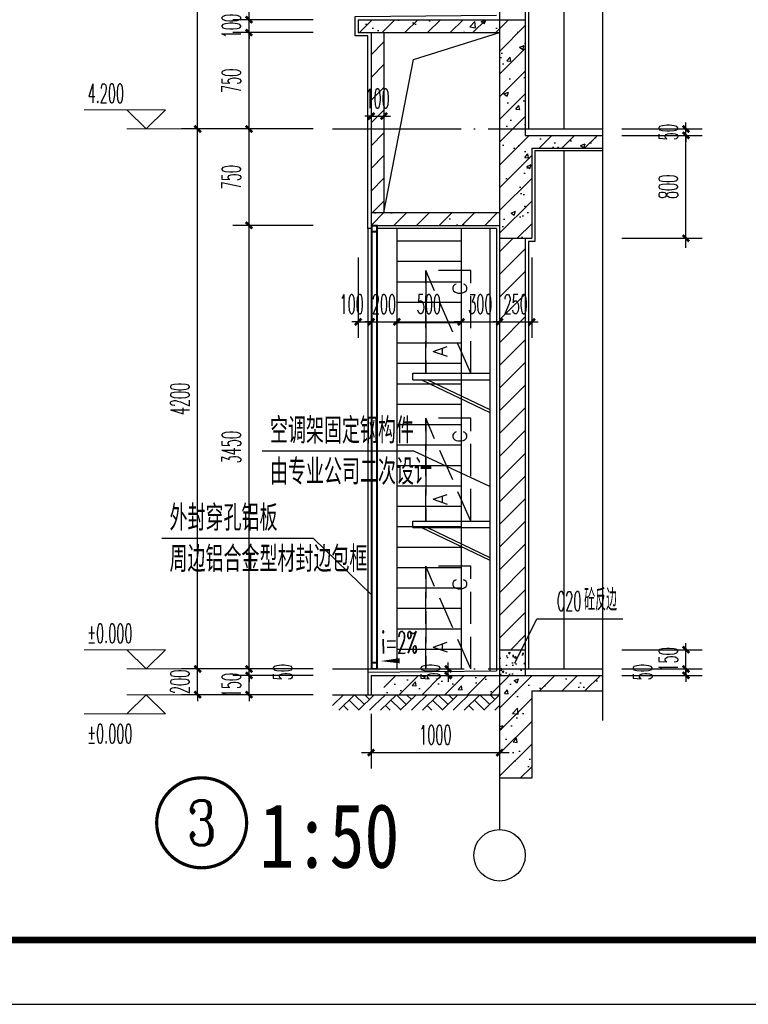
# Model space of a CAD drawing. Extents: x 1779708 to 7299578, y -1121471 to 88434.
# Tile 905 of 1056: x 6951991 to 6957661, y -973850 to -966192. Entities that reach past the tile are written whole.
import ezdxf
from ezdxf.enums import TextEntityAlignment as Align

# ---------------------------------------------------------------- set-up
doc = ezdxf.new("R2010")
doc.units = 0
doc.header["$LTSCALE"] = 1000
doc.header["$MEASUREMENT"] = 0
doc.linetypes.add('DASH', pattern=[0.35, 0.25, -0.1])
doc.linetypes.add('DOTE', pattern=[2.42, 2, -0.2, 0.02, -0.2])
doc.layers.get('0').update_dxf_attribs({"linetype": 'CONTINUOUS'})
doc.layers.get('Defpoints').update_dxf_attribs({"linetype": 'CONTINUOUS'})
for name, color, linetype in [('AXIS', 3, 'CONTINUOUS'), ('AXIS_TEXT', 7, 'CONTINUOUS'), ('DIM_IDEN', 3, 'CONTINUOUS'), ('DIM_LEAD', 3, 'CONTINUOUS'), ('DIM_SYMB', 3, 'CONTINUOUS'), ('DOTE', 1, 'DOTE'), ('J-空调', 64, 'CONTINUOUS'), ('PUB_TEXT', 7, 'CONTINUOUS'), ('PUB_TITLE', 4, 'CONTINUOUS'), ('WALL', 255, 'CONTINUOUS'), ('WINDOW', 2, 'CONTINUOUS'), ('可见线', 6, 'CONTINUOUS'), ('填充细线', 8, 'CONTINUOUS'), ('立面中线', 140, 'CONTINUOUS'), ('立面粗线', 30, 'CONTINUOUS'), ('立面细线', 114, 'CONTINUOUS'), ('粉刷线', 213, 'CONTINUOUS')]:
    doc.layers.add(name, color=color, linetype=linetype)
doc.layers.add('DIM_ELEV', color=3, linetype='CONTINUOUS', lineweight=13)
doc.styles.add('-仿宋_GB2312', font='txt', dxfattribs={"width": 0.8})
doc.styles.add('_TCH_DIM', font='SIMPLEX.shx', dxfattribs={"width": 0.7, "bigfont": 'GBCBIG.shx'})
doc.styles.add('_TCH_DIM_T3', font='SIMPLEX.shx', dxfattribs={"width": 0.494118, "bigfont": 'GBCBIG.shx'})
doc.styles.add('_TCH_LABEL', font='COMPLEX', dxfattribs={"bigfont": 'GBCBIG'})
doc.styles.add('COMPLEX', font='COMPLEX')
doc.styles.add('dim_font', font='SIMPLEX.shx', dxfattribs={"width": 0.8})
doc.styles.add('HZTXT', font='simplex.shx', dxfattribs={"width": 0.7, "bigfont": 'HZTXT.shx'})
doc.dimstyles.new('_TCH_ARCH&&50', dxfattribs={"dimtxt": 148.75, "dimasz": 50, "dimexe": 125, "dimexo": 150, "dimgap": 63.125, "dimtad": 1, "dimdec": 0, "dimzin": 0, "dimdsep": 46, "dimtxsty": '_TCH_DIM_T3', "dimblk": 'ARCHTICK', "dimcen": 0.09, "dimdle": 75, "dimclrt": 7, "dimazin": 2, "dimtfac": 1, "dimtdec": 0, "dimtix": 1, "dimtmove": 2, "dimatfit": 3, "dimfxl": 250, "dimtolj": 1, "dimtzin": 0, "dimarcsym": 0})

# ---------------------------------------------------------------- blocks, each defined once
blk = doc.blocks.new('A$C3D8761CE')
at = {"layer": 'PUB_TITLE'}
blk.add_lwpolyline([(0, 0), (84100, 0), (84100, 59400), (0, 59400)], close=True, dxfattribs=at)
at = {"layer": 'PUB_TITLE', "const_width": 100}
blk.add_lwpolyline([(2500, 1000), (83100, 1000), (83100, 58400), (2500, 58400)], close=True, dxfattribs=at)
blk = doc.blocks.new('3r13ef')
at = {"layer": 'J-空调', "linetype": 'DASH'}
blk.add_line((0, 0), (800, 350), dxfattribs=at)
blk.add_lwpolyline([(800, 350), (0, 350)], close=True, dxfattribs=at)
blk.add_lwpolyline([(0, 350), (0, 0), (800, 0), (800, 350)], dxfattribs=at)
at = {"layer": 'J-空调', "style": 'dim_font'}
for s, p in [('A', (128.2, 183.7)), ('C', (609.5, 29.8))]:
    blk.add_text(s, height=109.5, dxfattribs=at).set_placement(p)
blk = doc.blocks.new('A$C2A051399')
at = {"layer": '可见线'}
for p, q in [((0, 304.6), (600, 304.6)), ((0, 254.6), (0, 304.6)), ((0, 254.6), (600, 254.6)), ((66.6, 254.6), (600, 0)), ((113.1, 254.6), (600, 22.2))]:
    blk.add_line(p, q, dxfattribs=at)
at = {"layer": 'J-空调', "extrusion": (0, 0, -1), "xscale": -1, "zscale": -1, "rotation": 270}
blk.add_blockref('3r13ef', (-450, 304.6), dxfattribs=at)
blk = doc.blocks.new('_ArchTick')
at = {"color": 0, "linetype": 'ByBlock', "const_width": 0.4}
blk.add_lwpolyline([(-0.5, -0.5), (0.5, 0.5)], dxfattribs=at)
blk = doc.blocks.new('*D682')
at = {"layer": 'AXIS', "color": 0, "lineweight": -2, "transparency": 16777216}
for p, q in [((6954275.8, -971242.3), (6953250.8, -971242.3)), ((6953375.8, -971242.3), (6953375.8, -971192.3)), ((6953375.8, -971442.3), (6953375.8, -971242.3)), ((6954275.8, -971442.3), (6953250.8, -971442.3)), ((6953375.8, -971442.3), (6953375.8, -971492.3))]:
    blk.add_line(p, q, dxfattribs=at)
at = {"layer": 'Defpoints', "color": 0, "transparency": 16777216}
for p in [(6953375.8, -971242.3), (6954425.8, -971242.3), (6954425.8, -971442.3)]:
    blk.add_point(p, dxfattribs=at)
at = {"layer": 'AXIS', "color": 0, "lineweight": -2, "transparency": 16777216, "xscale": 50, "yscale": 50, "zscale": 50}
for p, rotation in [((6953375.8, -971242.3), 270), ((6953375.8, -971442.3), 90)]:
    blk.add_blockref('_ArchTick', p, dxfattribs=dict(at, rotation=rotation))
at = {"layer": 'AXIS', "color": 7, "transparency": 16777216, "insert": (6953238.3, -971342.3), "char_height": 148.75, "attachment_point": 5, "rotation": 90, "style": '_TCH_DIM_T3'}
blk.add_mtext('\\A1;200', dxfattribs=at)
blk = doc.blocks.new('*D683')
at = {"layer": 'AXIS', "color": 0, "lineweight": -2, "transparency": 16777216}
for p, q in [((6953375.8, -971317.3), (6953375.8, -966967.3)), ((6954275.8, -967042.3), (6953250.8, -967042.3)), ((6954275.8, -971242.3), (6953250.8, -971242.3))]:
    blk.add_line(p, q, dxfattribs=at)
at = {"layer": 'Defpoints', "color": 0, "transparency": 16777216}
for p in [(6953375.8, -967042.3), (6954425.8, -967042.3), (6954425.8, -971242.3)]:
    blk.add_point(p, dxfattribs=at)
at = {"layer": 'AXIS', "color": 0, "lineweight": -2, "transparency": 16777216, "xscale": 50, "yscale": 50, "zscale": 50}
for p, rotation in [((6953375.8, -967042.3), 90), ((6953375.8, -971242.3), 270)]:
    blk.add_blockref('_ArchTick', p, dxfattribs=dict(at, rotation=rotation))
at = {"layer": 'AXIS', "color": 7, "transparency": 16777216, "insert": (6953238.3, -969142.3), "char_height": 148.75, "attachment_point": 5, "rotation": 90, "style": '_TCH_DIM_T3'}
blk.add_mtext('\\A1;4200', dxfattribs=at)
blk = doc.blocks.new('*D684')
at = {"layer": 'AXIS', "color": 0, "lineweight": -2, "transparency": 16777216}
for p, q in [((6953375.8, -967117.3), (6953375.8, -963067.3)), ((6954275.8, -963142.3), (6953250.8, -963142.3)), ((6954275.8, -967042.3), (6953250.8, -967042.3))]:
    blk.add_line(p, q, dxfattribs=at)
at = {"layer": 'Defpoints', "color": 0, "transparency": 16777216}
for p in [(6953375.8, -963142.3), (6954425.8, -963142.3), (6954425.8, -967042.3)]:
    blk.add_point(p, dxfattribs=at)
at = {"layer": 'AXIS', "color": 0, "lineweight": -2, "transparency": 16777216, "xscale": 50, "yscale": 50, "zscale": 50}
for p, rotation in [((6953375.8, -963142.3), 90), ((6953375.8, -967042.3), 270)]:
    blk.add_blockref('_ArchTick', p, dxfattribs=dict(at, rotation=rotation))
at = {"layer": 'AXIS', "color": 7, "transparency": 16777216, "insert": (6953238.3, -965092.3), "char_height": 148.75, "attachment_point": 5, "rotation": 90, "style": '_TCH_DIM_T3'}
blk.add_mtext('\\A1;3900', dxfattribs=at)
blk = doc.blocks.new('_AXISO')
blk.add_circle((0, 0), 0.5)
at = {"layer": 'AXIS_TEXT', "style": 'COMPLEX', "width": 1.041667}
blk.add_attdef('A', text='', height=0.56, dxfattribs=at).set_placement((-0.25, -0.28), (0.25, -0.28), align=Align.FIT)
blk = doc.blocks.new('*D690')
at = {"layer": 'AXIS', "color": 0, "lineweight": -2, "transparency": 16777216}
for p, q in [((6954625.8, -968042.3), (6954625.8, -968667.3)), ((6954725.8, -968042.3), (6954725.8, -968667.3)), ((6954625.8, -968542.3), (6954575.8, -968542.3)), ((6954625.8, -968542.3), (6954725.8, -968542.3)), ((6954725.8, -968542.3), (6954775.8, -968542.3))]:
    blk.add_line(p, q, dxfattribs=at)
at = {"layer": 'Defpoints', "color": 0, "transparency": 16777216}
for p in [(6954625.8, -967892.3), (6954725.8, -967892.3), (6954725.8, -968542.3)]:
    blk.add_point(p, dxfattribs=at)
at = {"layer": 'AXIS', "color": 0, "lineweight": -2, "transparency": 16777216, "xscale": 50, "yscale": 50, "zscale": 50}
blk.add_blockref('_ArchTick', (6954625.8, -968542.3), dxfattribs=at)
at = {"layer": 'AXIS', "color": 0, "lineweight": -2, "transparency": 16777216, "xscale": 50, "yscale": 50, "zscale": 50, "rotation": 180}
blk.add_blockref('_ArchTick', (6954725.8, -968542.3), dxfattribs=at)
at = {"layer": 'AXIS', "color": 7, "transparency": 16777216, "insert": (6954574.3, -968404.8), "char_height": 148.75, "attachment_point": 5, "style": '_TCH_DIM_T3'}
blk.add_mtext('\\A1;100', dxfattribs=at)
blk = doc.blocks.new('*D691')
at = {"layer": 'AXIS', "color": 0, "lineweight": -2, "transparency": 16777216}
for p, q in [((6954725.8, -968042.3), (6954725.8, -968667.3)), ((6954925.8, -968042.3), (6954925.8, -968667.3)), ((6954725.8, -968542.3), (6954675.8, -968542.3)), ((6954725.8, -968542.3), (6954925.8, -968542.3)), ((6954925.8, -968542.3), (6954975.8, -968542.3))]:
    blk.add_line(p, q, dxfattribs=at)
at = {"layer": 'Defpoints', "color": 0, "transparency": 16777216}
for p in [(6954725.8, -967892.3), (6954925.8, -967892.3), (6954925.8, -968542.3)]:
    blk.add_point(p, dxfattribs=at)
at = {"layer": 'AXIS', "color": 0, "lineweight": -2, "transparency": 16777216, "xscale": 50, "yscale": 50, "zscale": 50}
blk.add_blockref('_ArchTick', (6954725.8, -968542.3), dxfattribs=at)
at = {"layer": 'AXIS', "color": 0, "lineweight": -2, "transparency": 16777216, "xscale": 50, "yscale": 50, "zscale": 50, "rotation": 180}
blk.add_blockref('_ArchTick', (6954925.8, -968542.3), dxfattribs=at)
at = {"layer": 'AXIS', "color": 7, "transparency": 16777216, "insert": (6954825.8, -968404.8), "char_height": 148.75, "attachment_point": 5, "style": '_TCH_DIM_T3'}
blk.add_mtext('\\A1;200', dxfattribs=at)
blk = doc.blocks.new('*D692')
at = {"layer": 'AXIS', "color": 0, "lineweight": -2, "transparency": 16777216}
for p, q in [((6954925.8, -968042.3), (6954925.8, -968667.3)), ((6955425.8, -968042.3), (6955425.8, -968667.3)), ((6954850.8, -968542.3), (6955500.8, -968542.3))]:
    blk.add_line(p, q, dxfattribs=at)
at = {"layer": 'Defpoints', "color": 0, "transparency": 16777216}
for p in [(6954925.8, -967892.3), (6955425.8, -967892.3), (6955425.8, -968542.3)]:
    blk.add_point(p, dxfattribs=at)
at = {"layer": 'AXIS', "color": 0, "lineweight": -2, "transparency": 16777216, "xscale": 50, "yscale": 50, "zscale": 50, "rotation": 180}
blk.add_blockref('_ArchTick', (6954925.8, -968542.3), dxfattribs=at)
at = {"layer": 'AXIS', "color": 0, "lineweight": -2, "transparency": 16777216, "xscale": 50, "yscale": 50, "zscale": 50}
blk.add_blockref('_ArchTick', (6955425.8, -968542.3), dxfattribs=at)
at = {"layer": 'AXIS', "color": 7, "transparency": 16777216, "insert": (6955175.8, -968404.8), "char_height": 148.75, "attachment_point": 5, "style": '_TCH_DIM_T3'}
blk.add_mtext('\\A1;500', dxfattribs=at)
blk = doc.blocks.new('*D693')
at = {"layer": 'AXIS', "color": 0, "lineweight": -2, "transparency": 16777216}
for p, q in [((6955425.8, -968042.3), (6955425.8, -968667.3)), ((6955725.8, -968042.3), (6955725.8, -968667.3)), ((6955425.8, -968542.3), (6955375.8, -968542.3)), ((6955425.8, -968542.3), (6955725.8, -968542.3)), ((6955725.8, -968542.3), (6955775.8, -968542.3))]:
    blk.add_line(p, q, dxfattribs=at)
at = {"layer": 'Defpoints', "color": 0, "transparency": 16777216}
for p in [(6955425.8, -967892.3), (6955725.8, -967892.3), (6955725.8, -968542.3)]:
    blk.add_point(p, dxfattribs=at)
at = {"layer": 'AXIS', "color": 0, "lineweight": -2, "transparency": 16777216, "xscale": 50, "yscale": 50, "zscale": 50}
blk.add_blockref('_ArchTick', (6955425.8, -968542.3), dxfattribs=at)
at = {"layer": 'AXIS', "color": 0, "lineweight": -2, "transparency": 16777216, "xscale": 50, "yscale": 50, "zscale": 50, "rotation": 180}
blk.add_blockref('_ArchTick', (6955725.8, -968542.3), dxfattribs=at)
at = {"layer": 'AXIS', "color": 7, "transparency": 16777216, "insert": (6955575.8, -968404.8), "char_height": 148.75, "attachment_point": 5, "style": '_TCH_DIM_T3'}
blk.add_mtext('\\A1;300', dxfattribs=at)
blk = doc.blocks.new('*D694')
at = {"layer": 'AXIS', "color": 0, "lineweight": -2, "transparency": 16777216}
for p, q in [((6955725.8, -968042.3), (6955725.8, -968667.3)), ((6955975.8, -968042.3), (6955975.8, -968667.3)), ((6955725.8, -968542.3), (6955675.8, -968542.3)), ((6955725.8, -968542.3), (6955975.8, -968542.3)), ((6955975.8, -968542.3), (6956025.8, -968542.3))]:
    blk.add_line(p, q, dxfattribs=at)
at = {"layer": 'Defpoints', "color": 0, "transparency": 16777216}
for p in [(6955725.8, -967892.3), (6955975.8, -967892.3), (6955975.8, -968542.3)]:
    blk.add_point(p, dxfattribs=at)
at = {"layer": 'AXIS', "color": 0, "lineweight": -2, "transparency": 16777216, "xscale": 50, "yscale": 50, "zscale": 50}
blk.add_blockref('_ArchTick', (6955725.8, -968542.3), dxfattribs=at)
at = {"layer": 'AXIS', "color": 0, "lineweight": -2, "transparency": 16777216, "xscale": 50, "yscale": 50, "zscale": 50, "rotation": 180}
blk.add_blockref('_ArchTick', (6955975.8, -968542.3), dxfattribs=at)
at = {"layer": 'AXIS', "color": 7, "transparency": 16777216, "insert": (6955850.8, -968404.8), "char_height": 148.75, "attachment_point": 5, "style": '_TCH_DIM_T3'}
blk.add_mtext('\\A1;250', dxfattribs=at)
blk = doc.blocks.new('*D717')
at = {"layer": 'AXIS', "color": 0, "lineweight": -2, "transparency": 16777216}
for p, q in [((6953775.8, -971292.3), (6953775.8, -971242.3)), ((6954275.8, -971292.3), (6953650.8, -971292.3)), ((6953775.8, -971442.3), (6953775.8, -971292.3)), ((6954275.8, -971442.3), (6953650.8, -971442.3)), ((6953775.8, -971442.3), (6953775.8, -971492.3))]:
    blk.add_line(p, q, dxfattribs=at)
at = {"layer": 'Defpoints', "color": 0, "transparency": 16777216}
for p in [(6953775.8, -971292.3), (6954425.8, -971292.3), (6954425.8, -971442.3)]:
    blk.add_point(p, dxfattribs=at)
at = {"layer": 'AXIS', "color": 0, "lineweight": -2, "transparency": 16777216, "xscale": 50, "yscale": 50, "zscale": 50}
for p, rotation in [((6953775.8, -971292.3), 270), ((6953775.8, -971442.3), 90)]:
    blk.add_blockref('_ArchTick', p, dxfattribs=dict(at, rotation=rotation))
at = {"layer": 'AXIS', "color": 7, "transparency": 16777216, "insert": (6953638.3, -971367.3), "char_height": 148.75, "attachment_point": 5, "rotation": 90, "style": '_TCH_DIM_T3'}
blk.add_mtext('\\A1;150', dxfattribs=at)
blk = doc.blocks.new('*D718')
at = {"layer": 'AXIS', "color": 0, "lineweight": -2, "transparency": 16777216}
for p, q in [((6954275.8, -971242.3), (6953650.8, -971242.3)), ((6953775.8, -971242.3), (6953775.8, -971192.3)), ((6953775.8, -971292.3), (6953775.8, -971242.3)), ((6954275.8, -971292.3), (6953650.8, -971292.3)), ((6953775.8, -971292.3), (6953775.8, -971342.3))]:
    blk.add_line(p, q, dxfattribs=at)
at = {"layer": 'Defpoints', "color": 0, "transparency": 16777216}
for p in [(6953775.8, -971242.3), (6954425.8, -971242.3), (6954425.8, -971292.3)]:
    blk.add_point(p, dxfattribs=at)
at = {"layer": 'AXIS', "color": 0, "lineweight": -2, "transparency": 16777216, "xscale": 50, "yscale": 50, "zscale": 50}
for p, rotation in [((6953775.8, -971242.3), 270), ((6953775.8, -971292.3), 90)]:
    blk.add_blockref('_ArchTick', p, dxfattribs=dict(at, rotation=rotation))
at = {"layer": 'AXIS', "color": 7, "transparency": 16777216, "insert": (6954038.3, -971267.3), "char_height": 148.75, "attachment_point": 5, "rotation": 90, "style": '_TCH_DIM_T3'}
blk.add_mtext('\\A1;50', dxfattribs=at)
blk = doc.blocks.new('*D719')
at = {"layer": 'AXIS', "color": 0, "lineweight": -2, "transparency": 16777216}
for p, q in [((6953775.8, -971317.3), (6953775.8, -967717.3)), ((6954275.8, -967792.3), (6953650.8, -967792.3)), ((6954275.8, -971242.3), (6953650.8, -971242.3))]:
    blk.add_line(p, q, dxfattribs=at)
at = {"layer": 'Defpoints', "color": 0, "transparency": 16777216}
for p in [(6953775.8, -967792.3), (6954425.8, -967792.3), (6954425.8, -971242.3)]:
    blk.add_point(p, dxfattribs=at)
at = {"layer": 'AXIS', "color": 0, "lineweight": -2, "transparency": 16777216, "xscale": 50, "yscale": 50, "zscale": 50}
for p, rotation in [((6953775.8, -967792.3), 90), ((6953775.8, -971242.3), 270)]:
    blk.add_blockref('_ArchTick', p, dxfattribs=dict(at, rotation=rotation))
at = {"layer": 'AXIS', "color": 7, "transparency": 16777216, "insert": (6953638.3, -969517.3), "char_height": 148.75, "attachment_point": 5, "rotation": 90, "style": '_TCH_DIM_T3'}
blk.add_mtext('\\A1;3450', dxfattribs=at)
blk = doc.blocks.new('*D720')
at = {"layer": 'AXIS', "color": 0, "lineweight": -2, "transparency": 16777216}
for p, q in [((6953775.8, -967867.3), (6953775.8, -966967.3)), ((6954275.8, -967042.3), (6953650.8, -967042.3)), ((6954275.8, -967792.3), (6953650.8, -967792.3))]:
    blk.add_line(p, q, dxfattribs=at)
at = {"layer": 'Defpoints', "color": 0, "transparency": 16777216}
for p in [(6953775.8, -967042.3), (6954425.8, -967042.3), (6954425.8, -967792.3)]:
    blk.add_point(p, dxfattribs=at)
at = {"layer": 'AXIS', "color": 0, "lineweight": -2, "transparency": 16777216, "xscale": 50, "yscale": 50, "zscale": 50}
for p, rotation in [((6953775.8, -967042.3), 90), ((6953775.8, -967792.3), 270)]:
    blk.add_blockref('_ArchTick', p, dxfattribs=dict(at, rotation=rotation))
at = {"layer": 'AXIS', "color": 7, "transparency": 16777216, "insert": (6953638.3, -967417.3), "char_height": 148.75, "attachment_point": 5, "rotation": 90, "style": '_TCH_DIM_T3'}
blk.add_mtext('\\A1;750', dxfattribs=at)
blk = doc.blocks.new('*D721')
at = {"layer": 'AXIS', "color": 0, "lineweight": -2, "transparency": 16777216}
for p, q in [((6953775.8, -967117.3), (6953775.8, -966217.3)), ((6954275.8, -966292.3), (6953650.8, -966292.3)), ((6954275.8, -967042.3), (6953650.8, -967042.3))]:
    blk.add_line(p, q, dxfattribs=at)
at = {"layer": 'Defpoints', "color": 0, "transparency": 16777216}
for p in [(6953775.8, -966292.3), (6954425.8, -966292.3), (6954425.8, -967042.3)]:
    blk.add_point(p, dxfattribs=at)
at = {"layer": 'AXIS', "color": 0, "lineweight": -2, "transparency": 16777216, "xscale": 50, "yscale": 50, "zscale": 50}
for p, rotation in [((6953775.8, -966292.3), 90), ((6953775.8, -967042.3), 270)]:
    blk.add_blockref('_ArchTick', p, dxfattribs=dict(at, rotation=rotation))
at = {"layer": 'AXIS', "color": 7, "transparency": 16777216, "insert": (6953638.3, -966667.3), "char_height": 148.75, "attachment_point": 5, "rotation": 90, "style": '_TCH_DIM_T3'}
blk.add_mtext('\\A1;750', dxfattribs=at)
blk = doc.blocks.new('*D722')
at = {"layer": 'AXIS', "color": 0, "lineweight": -2, "transparency": 16777216}
for p, q in [((6954275.8, -966192.3), (6953650.8, -966192.3)), ((6953775.8, -966192.3), (6953775.8, -966142.3)), ((6953775.8, -966292.3), (6953775.8, -966192.3)), ((6954275.8, -966292.3), (6953650.8, -966292.3)), ((6953775.8, -966292.3), (6953775.8, -966342.3))]:
    blk.add_line(p, q, dxfattribs=at)
at = {"layer": 'Defpoints', "color": 0, "transparency": 16777216}
for p in [(6953775.8, -966192.3), (6954425.8, -966192.3), (6954425.8, -966292.3)]:
    blk.add_point(p, dxfattribs=at)
at = {"layer": 'AXIS', "color": 0, "lineweight": -2, "transparency": 16777216, "xscale": 50, "yscale": 50, "zscale": 50}
for p, rotation in [((6953775.8, -966192.3), 270), ((6953775.8, -966292.3), 90)]:
    blk.add_blockref('_ArchTick', p, dxfattribs=dict(at, rotation=rotation))
at = {"layer": 'AXIS', "color": 7, "transparency": 16777216, "insert": (6953638.3, -966242.3), "char_height": 148.75, "attachment_point": 5, "rotation": 90, "style": '_TCH_DIM_T3'}
blk.add_mtext('\\A1;100', dxfattribs=at)
blk = doc.blocks.new('*D723')
at = {"layer": 'AXIS', "color": 0, "lineweight": -2, "transparency": 16777216}
for p, q in [((6953775.8, -966267.3), (6953775.8, -963817.3)), ((6954275.8, -963892.3), (6953650.8, -963892.3)), ((6954275.8, -966192.3), (6953650.8, -966192.3))]:
    blk.add_line(p, q, dxfattribs=at)
at = {"layer": 'Defpoints', "color": 0, "transparency": 16777216}
for p in [(6953775.8, -963892.3), (6954425.8, -963892.3), (6954425.8, -966192.3)]:
    blk.add_point(p, dxfattribs=at)
at = {"layer": 'AXIS', "color": 0, "lineweight": -2, "transparency": 16777216, "xscale": 50, "yscale": 50, "zscale": 50}
for p, rotation in [((6953775.8, -963892.3), 90), ((6953775.8, -966192.3), 270)]:
    blk.add_blockref('_ArchTick', p, dxfattribs=dict(at, rotation=rotation))
at = {"layer": 'AXIS', "color": 7, "transparency": 16777216, "insert": (6953638.3, -965042.3), "char_height": 148.75, "attachment_point": 5, "rotation": 90, "style": '_TCH_DIM_T3'}
blk.add_mtext('\\A1;2300', dxfattribs=at)
blk = doc.blocks.new('$LinePat$素土夯实')
at = {"color": 0}
for p, q in [((0, -210), (210, 0)), ((120, -300), (420, 0)), ((420, 0), (608, -188)), ((495, -300), (795, 0)), ((615, 0), (705, -90)), ((315, -105), (502, -293)), ((210, -210), (300, -300)), ((705, -300), (795, -210))]:
    blk.add_line(p, q, dxfattribs=at)
blk = doc.blocks.new('*D757')
at = {"layer": 'AXIS', "color": 0, "lineweight": -2, "transparency": 16777216}
for p, q in [((6954725.8, -966442.3), (6954725.8, -967067.3)), ((6954825.8, -966442.3), (6954825.8, -967067.3)), ((6954725.8, -966942.3), (6954675.8, -966942.3)), ((6954725.8, -966942.3), (6954825.8, -966942.3)), ((6954825.8, -966942.3), (6954875.8, -966942.3))]:
    blk.add_line(p, q, dxfattribs=at)
at = {"layer": 'Defpoints', "color": 0, "transparency": 16777216}
for p in [(6954725.8, -966292.3), (6954825.8, -966292.3), (6954825.8, -966942.3)]:
    blk.add_point(p, dxfattribs=at)
at = {"layer": 'AXIS', "color": 0, "lineweight": -2, "transparency": 16777216, "xscale": 50, "yscale": 50, "zscale": 50}
blk.add_blockref('_ArchTick', (6954725.8, -966942.3), dxfattribs=at)
at = {"layer": 'AXIS', "color": 0, "lineweight": -2, "transparency": 16777216, "xscale": 50, "yscale": 50, "zscale": 50, "rotation": 180}
blk.add_blockref('_ArchTick', (6954825.8, -966942.3), dxfattribs=at)
at = {"layer": 'AXIS', "color": 7, "transparency": 16777216, "insert": (6954775.8, -966804.8), "char_height": 148.75, "attachment_point": 5, "style": '_TCH_DIM_T3'}
blk.add_mtext('\\A1;100', dxfattribs=at)
blk = doc.blocks.new('*D766')
at = {"layer": 'AXIS', "color": 0, "lineweight": -2, "transparency": 16777216}
for p, q in [((6957175.8, -967967.3), (6957175.8, -967017.3)), ((6956675.8, -967092.3), (6957300.8, -967092.3)), ((6956675.8, -967892.3), (6957300.8, -967892.3))]:
    blk.add_line(p, q, dxfattribs=at)
at = {"layer": 'Defpoints', "color": 0, "transparency": 16777216}
for p in [(6956525.8, -967092.3), (6957175.8, -967092.3), (6956525.8, -967892.3)]:
    blk.add_point(p, dxfattribs=at)
at = {"layer": 'AXIS', "color": 0, "lineweight": -2, "transparency": 16777216, "xscale": 50, "yscale": 50, "zscale": 50}
for p, rotation in [((6957175.8, -967092.3), 90), ((6957175.8, -967892.3), 270)]:
    blk.add_blockref('_ArchTick', p, dxfattribs=dict(at, rotation=rotation))
at = {"layer": 'AXIS', "color": 7, "transparency": 16777216, "insert": (6957038.3, -967492.3), "char_height": 148.75, "attachment_point": 5, "rotation": 90, "style": '_TCH_DIM_T3'}
blk.add_mtext('\\A1;800', dxfattribs=at)
blk = doc.blocks.new('*D767')
at = {"layer": 'AXIS', "color": 0, "lineweight": -2, "transparency": 16777216}
for p, q in [((6957175.8, -967042.3), (6957175.8, -966992.3)), ((6956675.8, -967042.3), (6957300.8, -967042.3)), ((6956675.8, -967092.3), (6957300.8, -967092.3)), ((6957175.8, -967092.3), (6957175.8, -967042.3)), ((6957175.8, -967092.3), (6957175.8, -967142.3))]:
    blk.add_line(p, q, dxfattribs=at)
at = {"layer": 'Defpoints', "color": 0, "transparency": 16777216}
for p in [(6956525.8, -967042.3), (6956525.8, -967092.3), (6957175.8, -967042.3)]:
    blk.add_point(p, dxfattribs=at)
at = {"layer": 'AXIS', "color": 0, "lineweight": -2, "transparency": 16777216, "xscale": 50, "yscale": 50, "zscale": 50}
for p, rotation in [((6957175.8, -967042.3), 270), ((6957175.8, -967092.3), 90)]:
    blk.add_blockref('_ArchTick', p, dxfattribs=dict(at, rotation=rotation))
at = {"layer": 'AXIS', "color": 7, "transparency": 16777216, "insert": (6957038.3, -967067.3), "char_height": 148.75, "attachment_point": 5, "rotation": 90, "style": '_TCH_DIM_T3'}
blk.add_mtext('\\A1;50', dxfattribs=at)
blk = doc.blocks.new('*D768')
at = {"layer": 'AXIS', "color": 0, "lineweight": -2, "transparency": 16777216}
for p, q in [((6954725.8, -971592.3), (6954725.8, -972017.3)), ((6955725.8, -971592.3), (6955725.8, -972017.3)), ((6954650.8, -971892.3), (6955800.8, -971892.3))]:
    blk.add_line(p, q, dxfattribs=at)
at = {"layer": 'Defpoints', "color": 0, "transparency": 16777216}
for p in [(6954725.8, -971442.3), (6955725.8, -971442.3), (6955725.8, -971892.3)]:
    blk.add_point(p, dxfattribs=at)
at = {"layer": 'AXIS', "color": 0, "lineweight": -2, "transparency": 16777216, "xscale": 50, "yscale": 50, "zscale": 50, "rotation": 180}
blk.add_blockref('_ArchTick', (6954725.8, -971892.3), dxfattribs=at)
at = {"layer": 'AXIS', "color": 0, "lineweight": -2, "transparency": 16777216, "xscale": 50, "yscale": 50, "zscale": 50}
blk.add_blockref('_ArchTick', (6955725.8, -971892.3), dxfattribs=at)
at = {"layer": 'AXIS', "color": 7, "transparency": 16777216, "insert": (6955225.8, -971754.8), "char_height": 148.75, "attachment_point": 5, "style": '_TCH_DIM_T3'}
blk.add_mtext('\\A1;1000', dxfattribs=at)
blk = doc.blocks.new('*D769')
at = {"layer": 'AXIS', "color": 0, "lineweight": -2, "transparency": 16777216}
for p, q in [((6955125.8, -971242.3), (6955450.8, -971242.3)), ((6955325.8, -971242.3), (6955325.8, -971192.3)), ((6955325.8, -971292.3), (6955325.8, -971242.3)), ((6955125.8, -971292.3), (6955450.8, -971292.3)), ((6955325.8, -971292.3), (6955325.8, -971342.3))]:
    blk.add_line(p, q, dxfattribs=at)
at = {"layer": 'Defpoints', "color": 0, "transparency": 16777216}
for p in [(6954975.8, -971242.3), (6955325.8, -971242.3), (6954975.8, -971292.3)]:
    blk.add_point(p, dxfattribs=at)
at = {"layer": 'AXIS', "color": 0, "lineweight": -2, "transparency": 16777216, "xscale": 50, "yscale": 50, "zscale": 50}
for p, rotation in [((6955325.8, -971242.3), 270), ((6955325.8, -971292.3), 90)]:
    blk.add_blockref('_ArchTick', p, dxfattribs=dict(at, rotation=rotation))
at = {"layer": 'AXIS', "color": 7, "transparency": 16777216, "insert": (6955188.3, -971267.3), "char_height": 148.75, "attachment_point": 5, "rotation": 90, "style": '_TCH_DIM_T3'}
blk.add_mtext('\\A1;50', dxfattribs=at)
blk = doc.blocks.new('*D770')
at = {"layer": 'AXIS', "color": 0, "lineweight": -2, "transparency": 16777216}
for p, q in [((6956675.8, -971242.3), (6957300.8, -971242.3)), ((6957175.8, -971242.3), (6957175.8, -971192.3)), ((6957175.8, -971292.3), (6957175.8, -971242.3)), ((6956675.8, -971292.3), (6957300.8, -971292.3)), ((6957175.8, -971292.3), (6957175.8, -971342.3))]:
    blk.add_line(p, q, dxfattribs=at)
at = {"layer": 'Defpoints', "color": 0, "transparency": 16777216}
for p in [(6956525.8, -971242.3), (6957175.8, -971242.3), (6956525.8, -971292.3)]:
    blk.add_point(p, dxfattribs=at)
at = {"layer": 'AXIS', "color": 0, "lineweight": -2, "transparency": 16777216, "xscale": 50, "yscale": 50, "zscale": 50}
for p, rotation in [((6957175.8, -971242.3), 270), ((6957175.8, -971292.3), 90)]:
    blk.add_blockref('_ArchTick', p, dxfattribs=dict(at, rotation=rotation))
at = {"layer": 'AXIS', "color": 7, "transparency": 16777216, "insert": (6956838.3, -971267.3), "char_height": 148.75, "attachment_point": 5, "rotation": 90, "style": '_TCH_DIM_T3'}
blk.add_mtext('\\A1;50', dxfattribs=at)
blk = doc.blocks.new('*D771')
at = {"layer": 'AXIS', "color": 0, "lineweight": -2, "transparency": 16777216}
for p, q in [((6956675.8, -971092.3), (6957300.8, -971092.3)), ((6957175.8, -971092.3), (6957175.8, -971042.3)), ((6957175.8, -971242.3), (6957175.8, -971092.3)), ((6956675.8, -971242.3), (6957300.8, -971242.3)), ((6957175.8, -971242.3), (6957175.8, -971292.3))]:
    blk.add_line(p, q, dxfattribs=at)
at = {"layer": 'Defpoints', "color": 0, "transparency": 16777216}
for p in [(6956525.8, -971092.3), (6957175.8, -971092.3), (6956525.8, -971242.3)]:
    blk.add_point(p, dxfattribs=at)
at = {"layer": 'AXIS', "color": 0, "lineweight": -2, "transparency": 16777216, "xscale": 50, "yscale": 50, "zscale": 50}
for p, rotation in [((6957175.8, -971092.3), 270), ((6957175.8, -971242.3), 90)]:
    blk.add_blockref('_ArchTick', p, dxfattribs=dict(at, rotation=rotation))
at = {"layer": 'AXIS', "color": 7, "transparency": 16777216, "insert": (6957038.3, -971167.3), "char_height": 148.75, "attachment_point": 5, "rotation": 90, "style": '_TCH_DIM_T3'}
blk.add_mtext('\\A1;150', dxfattribs=at)

msp = doc.modelspace()

# ---------------------------------------------------------------- hatches: boundary and pattern name
at = {"layer": '填充细线'}
h = msp.add_hatch(dxfattribs=at)
h.set_pattern_fill('钢筋混凝土', color=114, scale=50)
h.set_pattern_definition([(45, (6954625.8, -967892.29), (-88.3883, 88.3883), []), (50, (6954625.8, -967892.3), (358.63, -31.376), [37.5, -412.5]), (355, (6954625.8, -967892.3), (-69.376, 376.096), [30, -330]), (100.451, (6954655.68, -967894.9), (289.255, 344.72), [31.87, -350.57]), (46.184, (6954625.8, -967792.3), (533.62, -82.76), [56.25, -618.75]), (96.636, (6954670.26, -967799.2), (467.33, 487.06), [47.81, -525.86]), (351.184, (6954625.8, -967792.3), (467.33, 487.06), [45, -495]), (21, (6954675.8, -967817.3), (298.454, -201.31), [37.5, -412.5]), (326, (6954675.8, -967817.3), (121.66, 362.575), [30, -330]), (71.451, (6954700.66, -967834.06), (420.11, 161.265), [31.87, -350.57]), (37.5, (6954625.8, -967892.29), (6.08, 166.447), [0, -326, 0, -335, 0, -331.25]), (7.5, (6954625.8, -967892.29), (131.535, 197.206), [0, -191, 0, -318.5, 0, -126.25]), (327.5, (6954514.3, -967892.29), (266.911, -11.2774), [0, -125, 0, -390, 0, -517.5]), (317.5, (6954464.3, -967892.29), (291.593, 50.052), [0, -162.5, 0, -259, 0, -367.5])])
h.paths.add_polyline_path([(6955925.8, -966192.3), (6954625.8, -966192.3), (6954625.8, -966292.3), (6955725.8, -966292.3), (6955725.8, -967692.3), (6954725.8, -967692.3), (6954725.8, -967792.3), (6955725.8, -967792.3), (6955725.8, -967892.3), (6955975.8, -967892.3), (6955975.8, -967192.3), (6956525.8, -967192.3), (6956525.8, -967092.3), (6955925.8, -967092.3)])
h = msp.add_hatch(dxfattribs=at)
h.set_pattern_fill('普通砖', color=114, scale=50)
h.set_pattern_definition([(45, (6954725.8, -967702.53), (-88.388, 88.388), [])])
h.paths.add_polyline_path([(6954825.8, -966292.3), (6954725.8, -966292.3), (6954725.8, -967692.3), (6954825.8, -967692.3)])
h = msp.add_hatch(dxfattribs=at)
h.set_pattern_fill('普通砖', color=114, scale=50)
h.set_pattern_definition([(45, (6955725.8, -971002.53), (-88.3884, 88.3884), [])])
h.paths.add_polyline_path([(6955925.8, -967892.3), (6955725.8, -967892.3), (6955725.8, -971092.3), (6955925.8, -971092.3)])
h = msp.add_hatch(dxfattribs=at)
h.set_pattern_fill('混凝土', color=114, scale=20)
h.set_pattern_definition([(50, (6955725.79, -971292.29), (143.45, -12.55), [15, -165]), (355, (6955725.8, -971292.29), (-27.75, 150.44), [12, -132]), (100.45, (6955737.75, -971293.33), (115.7, 137.89), [12.75, -140.23]), (46.184, (6955725.8, -971252.29), (213.45, -33.1), [22.5, -247.5]), (96.64, (6955743.58, -971255.04), (186.93, 194.82), [19.12, -210.34]), (351.18, (6955725.8, -971252.29), (186.93, 194.82), [18, -198]), (21, (6955745.79, -971262.29), (119.38, -80.524), [15, -165]), (326, (6955745.8, -971262.29), (48.66, 145.03), [12, -132]), (71.45, (6955755.74, -971269), (168.045, 64.51), [12.75, -140.23]), (37.5, (6955725.794, -971292.286), (2.432, 66.579), [0, -130.4, 0, -134, 0, -132.5]), (7.5, (6955725.794, -971292.286), (52.614, 78.882), [0, -76.4, 0, -127.4, 0, -50.5]), (327.5, (6955681.194, -971292.286), (106.7645, -4.511), [0, -50, 0, -156, 0, -207]), (317.5, (6955661.19, -971292.29), (116.637, 20.02), [0, -65, 0, -103.6, 0, -147])])
h.paths.add_polyline_path([(6955925.8, -971092.3), (6955725.8, -971092.3), (6955725.8, -971292.3), (6955925.8, -971292.3)])
h = msp.add_hatch(dxfattribs=at)
h.set_pattern_fill('钢筋混凝土', color=114, scale=50)
h.set_pattern_definition([(45, (6954825.8, -972092.29), (-88.388, 88.388), []), (50, (6954825.8, -972092.3), (358.63, -31.376), [37.5, -412.5]), (355, (6954825.8, -972092.3), (-69.376, 376.096), [30, -330]), (100.451, (6954855.68, -972094.9), (289.255, 344.72), [31.87, -350.57]), (46.184, (6954825.8, -971992.3), (533.62, -82.76), [56.25, -618.75]), (96.636, (6954870.26, -971999.2), (467.33, 487.06), [47.8, -525.86]), (351.184, (6954825.8, -971992.3), (467.33, 487.06), [45, -495]), (21, (6954875.8, -972017.3), (298.454, -201.31), [37.5, -412.5]), (326, (6954875.8, -972017.3), (121.66, 362.575), [30, -330]), (71.451, (6954900.66, -972034.06), (420.11, 161.265), [31.87, -350.57]), (37.5, (6954825.8, -972092.29), (6.08, 166.447), [0, -326, 0, -335, 0, -331.25]), (7.5, (6954825.8, -972092.29), (131.535, 197.206), [0, -191, 0, -318.5, 0, -126.25]), (327.5, (6954714.3, -972092.29), (266.911, -11.277), [0, -125, 0, -390, 0, -517.5]), (317.5, (6954664.3, -972092.29), (291.593, 50.052), [0, -162.5, 0, -259, 0, -367.5])])
h.paths.add_polyline_path([(6956525.8, -971292.3), (6954825.8, -971292.3), (6954825.8, -971442.3), (6955725.8, -971442.3), (6955725.8, -972092.3), (6955975.8, -972092.3), (6955975.8, -971412.3), (6956525.8, -971412.3)])
at = {"layer": '立面细线'}
h = msp.add_hatch(dxfattribs=at)
h.set_pattern_fill('ANSI31', color=256, scale=100, angle=135, style=0)
h.set_pattern_definition([(180, (6985.29, -29700), (-1e-14, -158.75), [])])
h.paths.add_polyline_path([(6954925.8, -967817.3), (6954925.8, -971242.3), (6955425.8, -971242.3), (6955425.8, -967817.3)])

# ---------------------------------------------------------------- linework, layer by layer
at = {"layer": 'AXIS'}
msp.add_line((6955725.8, -971491.2), (6955725.8, -972491.2), dxfattribs=at)
at = {"layer": 'DIM_ELEV'}
for p, q in [((6953125.8, -966892.3), (6952492.5, -966892.3)), ((6952975.8, -967042.3), (6952825.8, -966892.3)), ((6952975.8, -967042.3), (6953125.8, -966892.3)), ((6953775.8, -967042.3), (6952825.8, -967042.3)), ((6953125.8, -971092.3), (6952492.5, -971092.3)), ((6952975.8, -971242.3), (6952825.8, -971092.3)), ((6952975.8, -971242.3), (6953125.8, -971092.3)), ((6953775.8, -971242.3), (6952825.8, -971242.3)), ((6952975.8, -971442.3), (6952825.8, -971592.3)), ((6953775.8, -971442.3), (6952825.8, -971442.3)), ((6952975.8, -971442.3), (6953125.8, -971592.3)), ((6953125.8, -971592.3), (6952492.5, -971592.3))]:
    msp.add_line(p, q, dxfattribs=at)
at = {"layer": 'DIM_IDEN', "const_width": 25}
msp.add_lwpolyline([(6953757.4, -972438.5, 1), (6953057.4, -972438.5, 1)], format="xyb", close=True, dxfattribs=at)
at = {"layer": 'DIM_LEAD'}
for p, q in [((6955058.5, -969548.4), (6953879, -969548.4)), ((6955650.8, -969823.5), (6955058.5, -969548.4)), ((6955650.8, -969823.5), (6955058.5, -969548.4)), ((6954277, -970227.4), (6953097.4, -970227.4)), ((6954725.8, -970662), (6954277, -970227.4)), ((6954725.8, -970662), (6954277, -970227.4)), ((6955844.8, -971196.3), (6956014.9, -970850.9)), ((6955844.8, -971196.3), (6956014.9, -970850.9)), ((6956014.9, -970850.9), (6956684, -970850.9))]:
    msp.add_line(p, q, dxfattribs=at)
at = {"layer": 'DIM_SYMB'}
msp.add_lwpolyline([(6956525.8, -945692.3), (6956525.8, -958611), (6956630.8, -958649.3), (6956420.8, -958686.3), (6956525.8, -958723.5), (6956525.8, -971642.3)], dxfattribs=at)
msp.add_lwpolyline([(6955107.6, -971175.5, 0, 0, 0), (6954799.1, -971180.6, 0, 40, 0), (6954949.1, -971178.1, 0, 0, 0)], format="xyseb", dxfattribs=at)
at = {"layer": 'DOTE', "linetype": 'DOTE', "ltscale": 0.5}
for p, q in [((6955725.8, -947492.3), (6955725.8, -972342.3)), ((6954425.8, -967042.3), (6956525.8, -967042.3)), ((6954425.8, -971242.3), (6956525.8, -971242.3))]:
    msp.add_line(p, q, dxfattribs=at)
at = {"layer": 'WALL'}
for p, q in [((6955725.8, -963992.3), (6955725.8, -966192.3)), ((6955925.8, -963992.3), (6955925.8, -966192.3)), ((6954625.8, -966192.3), (6954625.8, -966292.3)), ((6954625.8, -966192.3), (6955925.8, -966192.3)), ((6955925.8, -966192.3), (6955925.8, -967092.3)), ((6954625.8, -966292.3), (6955725.8, -966292.3)), ((6954725.8, -966292.3), (6954725.8, -967792.3)), ((6954825.8, -966292.3), (6954825.8, -967692.3)), ((6955725.8, -966292.3), (6955725.8, -967692.3)), ((6955925.8, -967092.3), (6956525.8, -967092.3)), ((6955975.8, -967192.3), (6955975.8, -967892.3)), ((6955975.8, -967192.3), (6956525.8, -967192.3)), ((6954725.8, -967692.3), (6955725.8, -967692.3)), ((6954725.8, -967792.3), (6955725.8, -967792.3)), ((6955725.8, -967792.3), (6955725.8, -967892.3)), ((6955725.8, -967892.3), (6955975.8, -967892.3)), ((6955725.8, -967892.3), (6955725.8, -971292.3)), ((6955925.8, -967892.3), (6955925.8, -971292.3)), ((6955725.8, -971092.3), (6955925.8, -971092.3)), ((6954725.8, -971292.3), (6956525.8, -971292.3)), ((6954725.8, -971292.3), (6954725.8, -971442.3)), ((6954725.8, -971442.3), (6955725.8, -971442.3)), ((6955725.8, -971442.3), (6955725.8, -972092.3)), ((6955975.8, -971412.3), (6955975.8, -972092.3)), ((6955975.8, -971412.3), (6956525.8, -971412.3)), ((6955975.8, -972092.3), (6955725.8, -972092.3))]:
    msp.add_line(p, q, dxfattribs=at)
at = {"layer": 'WINDOW'}
for points in [[(6954775.8, -971242.3), (6954775.8, -967792.3), (6954725.8, -967792.3), (6954725.8, -971242.3)], [(6954725.8, -967842.3), (6954775.8, -967842.3), (6954775.8, -967792.3), (6954725.8, -967792.3)], [(6954770.8, -971237.3), (6954770.8, -967797.3), (6954730.8, -967797.3), (6954730.8, -971237.3)], [(6954730.8, -967837.3), (6954770.8, -967837.3), (6954770.8, -967797.3), (6954730.8, -967797.3)], [(6954725.8, -971242.3), (6954775.8, -971242.3), (6954775.8, -971192.3), (6954725.8, -971192.3)], [(6954730.8, -971237.3), (6954770.8, -971237.3), (6954770.8, -971197.3), (6954730.8, -971197.3)]]:
    msp.add_lwpolyline(points, close=True, dxfattribs=at)
at = {"layer": '可见线'}
msp.add_line((6955650.8, -967817.3), (6955650.8, -971257.8), dxfattribs=at)
at = {"layer": '填充细线', "color": 114}
msp.add_lwpolyline([(6954825.8, -967692.3), (6955056.3, -966501.1), (6955725.8, -966292.3)], dxfattribs=at)
at = {"layer": '立面中线'}
for p, q in [((6956225.8, -963317.3), (6956225.8, -967042.3)), ((6956225.8, -967212.3), (6956225.8, -971242.3)), ((6954925.8, -967817.3), (6954925.8, -971242.3)), ((6955425.8, -967817.3), (6955425.8, -971242.3))]:
    msp.add_line(p, q, dxfattribs=at)
at = {"layer": '立面粗线', "ltscale": 0.5}
msp.add_line((6954425.8, -971442.3), (6954725.8, -971442.3), dxfattribs=at)
at = {"layer": '粉刷线'}
for p, q in [((6955950.8, -964017.3), (6955950.8, -967042.3)), ((6955925.8, -967042.3), (6956525.8, -967042.3)), ((6954700.8, -967817.3), (6954700.8, -971442.3)), ((6955700.8, -967817.3), (6955700.8, -971257.3)), ((6955950.8, -967917.3), (6955950.8, -971242.3)), ((6955925.8, -971242.3), (6956525.8, -971242.3)), ((6954700.8, -971267.3), (6955700.8, -971257.3))]:
    msp.add_line(p, q, dxfattribs=at)
for points in [[(6954725.8, -967817.3), (6954700.8, -967817.3), (6954700.8, -966317.3), (6954600.8, -966317.3), (6954600.8, -966167.3), (6955700.8, -966157.3)], [(6956525.8, -967212.3), (6956000.8, -967212.3), (6956000.8, -967917.3), (6955950.8, -967917.3)], [(6955700.8, -967817.3), (6954775.8, -967817.3)]]:
    msp.add_lwpolyline(points, dxfattribs=at)

# ---------------------------------------------------------------- block references
for p in [(6955050.8, -969246.8), (6955050.8, -970396.8)]:
    msp.add_blockref('A$C2A051399', p)
at = {"layer": 'AXIS', "xscale": 400, "yscale": 400, "zscale": 400}
msp.add_blockref('_AXISO', (6955725.8, -972691.2), dxfattribs=at)
at = {"layer": 'J-空调', "extrusion": (0, 0, -1), "xscale": -1, "zscale": -1, "rotation": 270}
msp.add_blockref('3r13ef', (-6955500.8, -971242.3), dxfattribs=at)
at = {"layer": '可见线', "xscale": 0.5, "yscale": 0.5, "zscale": 0.5}
msp.add_blockref('A$C3D8761CE', (6938569.2, -973850.2), dxfattribs=at)
at = {"layer": '填充细线', "color": 114, "xscale": 0.408805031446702, "yscale": 0.4, "zscale": 0.4, "rotation": 1.487946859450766e-10}
for p in [(6954425.8, -971442.3), (6954750.8, -971442.3), (6955075.8, -971442.3), (6955400.8, -971442.3)]:
    msp.add_blockref('$LinePat$素土夯实', p, dxfattribs=at)

# ---------------------------------------------------------------- texts
at = {"layer": 'PUB_TEXT', "color": 7}
for s, height, style, width, p in [('4.200', 148.75, '_TCH_DIM', 0.494118, (6952519.8, -966839.8)), ('空调架固定钢构件', 200, 'HZTXT', 0.7, (6953939, -969488.4)), ('由专业公司二次设计', 200, 'HZTXT', 0.7, (6953939, -969808.4)), ('外封穿孔铝板', 200, 'HZTXT', 0.7, (6953157.4, -970167.4)), ('周边铝合金型材封边包框', 200, 'HZTXT', 0.7, (6953157.4, -970487.4)), ('C20', 148.75, '_TCH_DIM', 0.494118, (6956170.4, -970789.1)), ('砼反边', 168.79, '_TCH_DIM', 0.7, (6956383.9, -970789.1)), ('%%P0.000', 148.75, '_TCH_DIM', 0.494118, (6952516.3, -971039.8)), ('%%P0.000', 148.75, '_TCH_DIM', 0.494118, (6952516.3, -971819.8))]:
    msp.add_text(s, height=height, dxfattribs=dict(at, style=style, width=width)).set_placement(p)
at = {"layer": 'PUB_TEXT', "color": 7, "style": '_TCH_DIM', "width": 0.494118}
msp.add_text('i=2%', height=170, rotation=0.95484, dxfattribs=at).set_placement((6954808.4, -971123.2))
at = {"layer": 'PUB_TEXT', "color": 7, "style": '_TCH_LABEL'}
msp.add_text('3', height=349.5, dxfattribs=at).set_placement((6953290.9, -972613.3), (6953523.9, -972613.3), align=Align.FIT)
at = {"layer": 'PUB_TEXT', "style": '-仿宋_GB2312', "width": 0.8}
msp.add_text('1:50', height=500, dxfattribs=at).set_placement((6953857.4, -972788.5))

# ---------------------------------------------------------------- dimensions: what is measured, and where the dimension line sits
at = {"layer": 'AXIS'}
for p1, p2, distance, picture, middle in [((6954425.8, -967042.3), (6954425.8, -963142.3), 1050, '*D684', (6953238.3, -965092.3)), ((6954425.8, -966192.3), (6954425.8, -963892.3), 650, '*D723', (6953638.3, -965042.3)), ((6954425.8, -966292.3), (6954425.8, -966192.3), 650, '*D722', (6953638.3, -966242.3)), ((6954425.8, -967042.3), (6954425.8, -966292.3), 650, '*D721', (6953638.3, -966667.3)), ((6954725.8, -966292.3), (6954825.8, -966292.3), -650, '*D757', (6954775.8, -966804.8)), ((6956525.8, -967092.3), (6956525.8, -967042.3), -650, '*D767', (6957038.3, -967067.3)), ((6954425.8, -971242.3), (6954425.8, -967042.3), 1050, '*D683', (6953238.3, -969142.3)), ((6954425.8, -967792.3), (6954425.8, -967042.3), 650, '*D720', (6953638.3, -967417.3)), ((6956525.8, -967892.3), (6956525.8, -967092.3), -650, '*D766', (6957038.3, -967492.3)), ((6954425.8, -971242.3), (6954425.8, -967792.3), 650, '*D719', (6953638.3, -969517.3)), ((6954725.8, -967892.3), (6954925.8, -967892.3), -650, '*D691', (6954825.8, -968404.8)), ((6954925.8, -967892.3), (6955425.8, -967892.3), -650, '*D692', (6955175.8, -968404.8)), ((6955425.8, -967892.3), (6955725.8, -967892.3), -650, '*D693', (6955575.8, -968404.8)), ((6955725.8, -967892.3), (6955975.8, -967892.3), -650, '*D694', (6955850.8, -968404.8)), ((6956525.8, -971242.3), (6956525.8, -971092.3), -650, '*D771', (6957038.3, -971167.3)), ((6954425.8, -971442.3), (6954425.8, -971242.3), 1050, '*D682', (6953238.3, -971342.3)), ((6954975.8, -971292.3), (6954975.8, -971242.3), -350, '*D769', (6955188.3, -971267.3)), ((6954425.8, -971442.3), (6954425.8, -971292.3), 650, '*D717', (6953638.3, -971367.3)), ((6954725.8, -971442.3), (6955725.8, -971442.3), -450, '*D768', (6955225.8, -971754.8))]:
    dim = msp.add_aligned_dim(p1=p1, p2=p2, distance=distance, dimstyle='_TCH_ARCH&&50', dxfattribs=at)
    dim.commit()
    dim.dimension.update_dxf_attribs({"geometry": picture, "text_midpoint": middle})
for base, p1, p2, angle, picture, middle in [((6954725.8, -968542.3), (6954625.8, -967892.3), (6954725.8, -967892.3), 0, '*D690', (6954574.3, -968404.8)), ((6953775.8, -971242.3), (6954425.8, -971292.3), (6954425.8, -971242.3), 90, '*D718', (6954038.3, -971267.3)), ((6957175.8, -971242.3), (6956525.8, -971292.3), (6956525.8, -971242.3), 90, '*D770', (6956838.3, -971267.3))]:
    dim = msp.add_linear_dim(base=base, p1=p1, p2=p2, angle=angle, dimstyle='_TCH_ARCH&&50', dxfattribs=at)
    dim.commit()
    dim.dimension.update_dxf_attribs({"geometry": picture, "text_midpoint": middle, "dimtype": 161})

doc.saveas('drawing.dxf')
